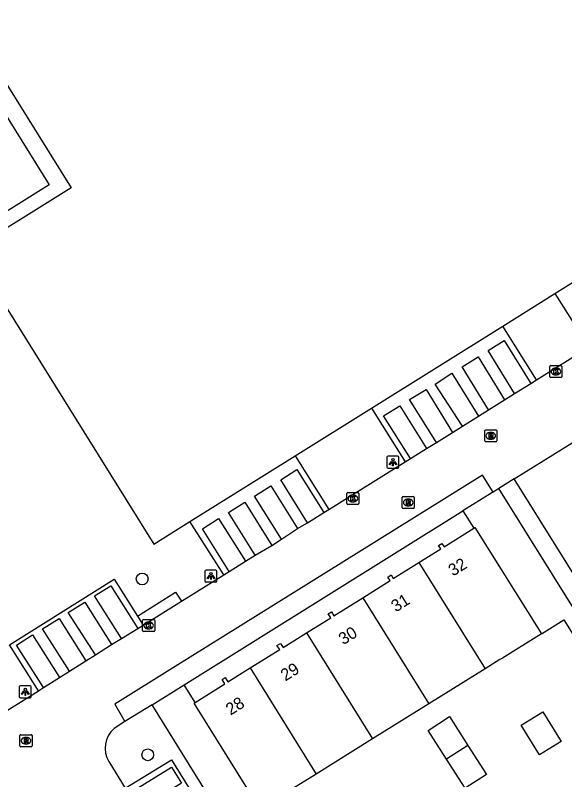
# Model space of a CAD drawing. Extents: x 159280 to 160375, y 384531 to 385872.
# Drawn here: x 159644.9 to 159690.5, y 385563.8 to 385627.3 of the extents above; entities that cross this region are included whole.
import ezdxf

# ---------------------------------------------------------------- set-up
doc = ezdxf.new("R2010")
doc.units = 0
for name, color, linetype in [('IMGEO_Boom', 7, 'Continuous'), ('IMGEO_Erf', 7, 'Continuous'), ('IMGEO_Groenvoorziening', 7, 'Continuous'), ('IMGEO_Kolk', 7, 'Continuous'), ('IMGEO_Lichtpunt', 7, 'Continuous'), ('IMGEO_Pand', 7, 'Continuous'), ('IMGEO_Pand_nummerreeks', 7, 'Continuous'), ('IMGEO_Parkeervlak_open', 7, 'Continuous'), ('IMGEO_Rijbaan_lokaal_open', 7, 'Continuous'), ('IMGEO_Rioolput', 7, 'Continuous'), ('IMGEO_Voetpad_open', 7, 'Continuous')]:
    doc.layers.add(name, color=color, linetype=linetype)

msp = doc.modelspace()

# ---------------------------------------------------------------- linework, layer by layer
at = {"layer": 'IMGEO_Boom'}
for centre in [(159655.439, 385580.496), (159655.902, 385565.887)]:
    msp.add_circle(centre, 0.489, dxfattribs=at)
at = {"layer": 'IMGEO_Erf'}
msp.add_lwpolyline([(159659.828, 385570.231), (159658.916, 385571.703)], dxfattribs=at)
at = {"layer": 'IMGEO_Groenvoorziening'}
for points in [[(159641.008, 385623.995), (159647.709, 385613.229), (159614.615, 385592.528), (159607.868, 385603.417), (159599.013, 385617.708), (159595.869, 385622.781), (159584.183, 385641.642), (159575.996, 385654.854), (159617.518, 385680.894), (159614.708, 385686.653), (159621.026, 385689.736), (159621.66, 385688.437), (159626.185, 385691.339), (159625.359, 385692.397), (159630.9, 385696.724), (159634.798, 385691.731), (159637.711, 385688.001), (159639.662, 385685.502)], [(159682.072, 385586.145), (159682.993, 385584.707)], [(159688.61, 385575.938), (159690.481, 385577.102), (159700.691, 385560.803)], [(159678.199, 385534.669), (159656.261, 385570.047)]]:
    msp.add_lwpolyline(points, dxfattribs=at)
at = {"layer": 'IMGEO_Kolk'}
for p, q in [((159689.314, 385597.301), (159689.314, 385598.153)), ((159689.389, 385598.227), (159690.241, 385598.227)), ((159690.315, 385598.153), (159690.315, 385597.301)), ((159689.802, 385598.007), (159689.827, 385598.007)), ((159690.241, 385597.227), (159689.389, 385597.227)), ((159689.825, 385597.447), (159689.8, 385597.447)), ((159672.442, 385586.754), (159672.442, 385587.606)), ((159672.517, 385587.68), (159673.369, 385587.68)), ((159672.93, 385587.46), (159672.955, 385587.46)), ((159673.443, 385587.606), (159673.443, 385586.754)), ((159672.953, 385586.9), (159672.928, 385586.9)), ((159673.369, 385586.68), (159672.517, 385586.68)), ((159655.474, 385576.206), (159655.474, 385577.058)), ((159655.549, 385577.132), (159656.401, 385577.132)), ((159655.962, 385576.912), (159655.987, 385576.912)), ((159656.475, 385577.058), (159656.475, 385576.206)), ((159656.401, 385576.132), (159655.549, 385576.132)), ((159655.985, 385576.352), (159655.96, 385576.352))]:
    msp.add_line(p, q, dxfattribs=at)
for points in [[(159689.314, 385597.301), (159689.314, 385598.153)], [(159689.389, 385598.227), (159690.241, 385598.227)], [(159690.315, 385598.153), (159690.315, 385597.301)], [(159689.635, 385597.927), (159689.758, 385597.927), (159689.758, 385597.776), (159689.888, 385597.927), (159690.052, 385597.927), (159689.906, 385597.776), (159690.059, 385597.527), (159689.907, 385597.527), (159689.822, 385597.691), (159689.758, 385597.624), (159689.758, 385597.527), (159689.635, 385597.527), (159689.635, 385597.927)], [(159690.241, 385597.227), (159689.389, 385597.227)], [(159672.442, 385586.754), (159672.442, 385587.606)], [(159672.517, 385587.68), (159673.369, 385587.68)], [(159672.763, 385587.38), (159672.886, 385587.38), (159672.886, 385587.229), (159673.016, 385587.38), (159673.18, 385587.38), (159673.034, 385587.229), (159673.187, 385586.98), (159673.035, 385586.98), (159672.95, 385587.144), (159672.886, 385587.077), (159672.886, 385586.98), (159672.763, 385586.98), (159672.763, 385587.38)], [(159673.443, 385587.606), (159673.443, 385586.754)], [(159673.369, 385586.68), (159672.517, 385586.68)], [(159655.474, 385576.206), (159655.474, 385577.058)], [(159655.549, 385577.132), (159656.401, 385577.132)], [(159655.795, 385576.832), (159655.918, 385576.832), (159655.918, 385576.681), (159656.048, 385576.832), (159656.212, 385576.832), (159656.066, 385576.681), (159656.219, 385576.432), (159656.067, 385576.432), (159655.982, 385576.596), (159655.918, 385576.529), (159655.918, 385576.432), (159655.795, 385576.432), (159655.795, 385576.832)], [(159656.475, 385577.058), (159656.475, 385576.206)], [(159656.401, 385576.132), (159655.549, 385576.132)]]:
    msp.add_lwpolyline(points, dxfattribs=at)
for centre, start, end in [((159689.391, 385598.151), 91.55205, 178.44795), ((159689.391, 385598.151), 91.55205, 178.44795), ((159690.239, 385598.151), 1.55205, 88.44795), ((159690.239, 385598.151), 1.55205, 88.44795), ((159689.391, 385597.303), 181.55205, 268.44795), ((159689.391, 385597.303), 181.55205, 268.44795), ((159690.239, 385597.303), 271.55205, 358.44795), ((159690.239, 385597.303), 271.55205, 358.44795), ((159672.519, 385587.604), 91.55205, 178.44795), ((159672.519, 385587.604), 91.55205, 178.44795), ((159673.367, 385587.604), 1.55205, 88.44795), ((159673.367, 385587.604), 1.55205, 88.44795), ((159672.519, 385586.756), 181.55205, 268.44795), ((159672.519, 385586.756), 181.55205, 268.44795), ((159673.367, 385586.756), 271.55205, 358.44795), ((159673.367, 385586.756), 271.55205, 358.44795), ((159655.551, 385577.056), 91.55205, 178.44795), ((159655.551, 385577.056), 91.55205, 178.44795), ((159656.399, 385577.056), 1.55205, 88.44795), ((159656.399, 385577.056), 1.55205, 88.44795), ((159655.551, 385576.208), 181.55205, 268.44795), ((159655.551, 385576.208), 181.55205, 268.44795), ((159656.399, 385576.208), 271.55205, 358.44795), ((159656.399, 385576.208), 271.55205, 358.44795)]:
    msp.add_arc(centre, 0.0765, start, end, dxfattribs=at)
for centre, major_axis, ratio, start_param, end_param in [((159689.801, 385597.727), (-0.387, 0.002), 0.722429, 4.712389, 7.853982), ((159689.826, 385597.727), (-0.39, 0.002), 0.717154, 1.570796, 4.712389), ((159672.929, 385587.18), (-0.387, 0.002), 0.722429, 4.712389, 7.853982), ((159672.954, 385587.18), (-0.39, 0.002), 0.717154, 1.570796, 4.712389), ((159655.961, 385576.632), (-0.387, 0.002), 0.722429, 4.712389, 7.853982), ((159655.986, 385576.632), (-0.39, 0.002), 0.717154, 1.570796, 4.712389)]:
    msp.add_ellipse(centre, major_axis=major_axis, ratio=ratio, start_param=start_param, end_param=end_param, dxfattribs=at)
at = {"layer": 'IMGEO_Lichtpunt'}
for p, q in [((159675.774, 385590.602), (159675.774, 385589.795)), ((159675.774, 385590.602), (159675.774, 385589.795)), ((159676.676, 385590.697), (159675.868, 385590.697)), ((159676.676, 385590.697), (159675.868, 385590.697)), ((159676.77, 385589.795), (159676.77, 385590.602)), ((159676.77, 385589.795), (159676.77, 385590.602)), ((159675.868, 385589.701), (159676.676, 385589.701)), ((159675.868, 385589.701), (159676.676, 385589.701)), ((159660.655, 385581.144), (159660.655, 385580.337)), ((159660.655, 385581.144), (159660.655, 385580.337)), ((159661.557, 385581.239), (159660.749, 385581.239)), ((159661.557, 385581.239), (159660.749, 385581.239)), ((159661.651, 385580.337), (159661.651, 385581.144)), ((159661.651, 385580.337), (159661.651, 385581.144)), ((159660.749, 385580.243), (159661.557, 385580.243)), ((159660.749, 385580.243), (159661.557, 385580.243)), ((159645.225, 385571.524), (159645.225, 385570.717)), ((159645.225, 385571.524), (159645.225, 385570.717)), ((159646.127, 385571.619), (159645.319, 385571.619)), ((159646.127, 385571.619), (159645.319, 385571.619)), ((159646.221, 385570.717), (159646.221, 385571.524)), ((159646.221, 385570.717), (159646.221, 385571.524)), ((159645.319, 385570.623), (159646.127, 385570.623)), ((159645.319, 385570.623), (159646.127, 385570.623))]:
    msp.add_line(p, q, dxfattribs=at)
for points in [[(159676.148, 385590.266), (159676.187, 385590.238), (159675.999, 385589.976), (159675.961, 385590.003), (159676.148, 385590.266)], [(159676.25, 385590.218), (159676.297, 385590.218), (159676.297, 385589.896), (159676.25, 385589.896), (159676.25, 385590.218)], [(159676.36, 385590.238), (159676.398, 385590.265), (159676.585, 385590.003), (159676.546, 385589.975), (159676.36, 385590.238)], [(159661.029, 385580.808), (159661.068, 385580.78), (159660.88, 385580.518), (159660.842, 385580.545), (159661.029, 385580.808)], [(159661.131, 385580.76), (159661.178, 385580.76), (159661.178, 385580.438), (159661.131, 385580.438), (159661.131, 385580.76)], [(159661.241, 385580.78), (159661.279, 385580.807), (159661.466, 385580.545), (159661.427, 385580.517), (159661.241, 385580.78)], [(159645.599, 385571.188), (159645.638, 385571.16), (159645.45, 385570.898), (159645.412, 385570.925), (159645.599, 385571.188)], [(159645.701, 385571.14), (159645.748, 385571.14), (159645.748, 385570.818), (159645.701, 385570.818), (159645.701, 385571.14)], [(159645.811, 385571.16), (159645.849, 385571.187), (159646.036, 385570.925), (159645.997, 385570.897), (159645.811, 385571.16)]]:
    msp.add_lwpolyline(points, dxfattribs=at)
for centre in [(159676.273, 385590.4), (159661.154, 385580.942), (159645.724, 385571.322)]:
    msp.add_circle(centre, 0.0994, dxfattribs=at)
for centre, start, end in [((159675.868, 385590.602), 90, 180), ((159675.868, 385590.602), 90, 180), ((159676.676, 385590.602), 0, 90), ((159676.676, 385590.602), 0, 90), ((159675.868, 385589.795), 180, 270), ((159675.868, 385589.795), 180, 270), ((159676.676, 385589.795), 270, 0), ((159676.676, 385589.795), 270, 360), ((159660.749, 385581.144), 90, 180), ((159660.749, 385581.144), 90, 180), ((159661.557, 385581.144), 0, 90), ((159661.557, 385581.144), 0, 90), ((159660.749, 385580.337), 180, 270), ((159660.749, 385580.337), 180, 270), ((159661.557, 385580.337), 270, 0), ((159661.557, 385580.337), 270, 360), ((159645.319, 385571.524), 90, 180), ((159645.319, 385571.524), 90, 180), ((159646.127, 385571.524), 0, 90), ((159646.127, 385571.524), 0, 90), ((159645.319, 385570.717), 180, 270), ((159645.319, 385570.717), 180, 270), ((159646.127, 385570.717), 270, 0), ((159646.127, 385570.717), 270, 360)]:
    msp.add_arc(centre, 0.0946, start, end, dxfattribs=at)
at = {"layer": 'IMGEO_Pand'}
for points in [[(159641.008, 385623.995), (159642.189, 385624.733), (159649.524, 385612.987), (159641.171, 385607.772), (159656.401, 385583.384), (159659.404, 385585.261)], [(159689.732, 385604.213), (159702.631, 385612.273)], [(159685.403, 385601.508), (159689.732, 385604.213)], [(159674.487, 385594.686), (159685.403, 385601.508)], [(159668.148, 385590.725), (159674.487, 385594.686)], [(159659.404, 385585.261), (159668.148, 385590.725)], [(159678.435, 385581.854), (159680.261, 385582.987), (159680.073, 385583.277), (159680.349, 385583.448), (159680.524, 385583.168), (159682.993, 385584.707)], [(159682.993, 385584.707), (159683.075, 385584.758), (159688.61, 385575.938)], [(159673.764, 385578.934), (159676.042, 385580.354), (159675.839, 385580.657), (159676.124, 385580.833), (159676.305, 385580.532), (159678.435, 385581.854)], [(159678.435, 385581.854), (159683.933, 385573.027)], [(159669.089, 385576.019), (159671.102, 385577.276), (159670.881, 385577.586), (159671.166, 385577.764), (159671.37, 385577.441), (159673.764, 385578.934)], [(159673.764, 385578.934), (159679.257, 385570.114)], [(159664.416, 385573.102), (159666.879, 385574.633), (159666.639, 385574.963), (159666.935, 385575.146), (159667.147, 385574.807), (159669.089, 385576.019)], [(159669.089, 385576.019), (159674.581, 385567.202)], [(159688.61, 385575.938), (159685.366, 385573.919), (159685.17, 385573.797), (159683.933, 385573.027)], [(159659.828, 385570.231), (159662.293, 385571.781), (159662.072, 385572.137), (159662.338, 385572.301), (159662.561, 385571.949), (159664.416, 385573.102)], [(159664.416, 385573.102), (159669.904, 385564.289)], [(159683.933, 385573.027), (159679.257, 385570.114)], [(159669.904, 385564.289), (159665.638, 385561.632), (159665.228, 385561.377), (159659.759, 385570.188), (159659.828, 385570.231)], [(159679.257, 385570.114), (159674.581, 385567.202)], [(159680.73, 385565.518), (159679.192, 385567.917), (159680.969, 385569.056), (159682.507, 385566.656)], [(159686.933, 385568.335), (159688.731, 385569.452), (159690.261, 385566.988), (159688.463, 385565.871), (159686.933, 385568.335)], [(159674.581, 385567.202), (159669.904, 385564.289)], [(159682.507, 385566.656), (159684.045, 385564.257), (159682.267, 385563.118), (159680.73, 385565.518)], [(159682.507, 385566.656), (159680.73, 385565.518)]]:
    msp.add_lwpolyline(points, dxfattribs=at)
at = {"layer": 'IMGEO_Parkeervlak_open'}
for points in [[(159708.371, 385553.532), (159686.358, 385588.808)], [(159707.085, 385552.735), (159685.075, 385588.008)]]:
    msp.add_lwpolyline(points, dxfattribs=at)
at = {"layer": 'IMGEO_Rijbaan_lokaal_open'}
for points in [[(159688.203, 385597.028), (159692.545, 385599.755)], [(159687.743, 385596.732), (159688.203, 385597.028)], [(159686.385, 385595.906), (159687.743, 385596.732)], [(159685.558, 385595.382), (159686.385, 385595.906)], [(159684.217, 385594.545), (159685.558, 385595.382)], [(159683.397, 385594.019), (159684.217, 385594.545)], [(159682.049, 385593.19), (159683.397, 385594.019)], [(159681.22, 385592.664), (159682.049, 385593.19)], [(159679.881, 385591.834), (159681.22, 385592.664)], [(159679.053, 385591.332), (159679.881, 385591.834)], [(159686.358, 385588.808), (159691.965, 385592.304)], [(159677.738, 385590.501), (159679.053, 385591.332)], [(159677.29, 385590.239), (159677.738, 385590.501)], [(159670.939, 385586.259), (159677.29, 385590.239)], [(159684.609, 385587.718), (159683.71, 385589.109), (159657.946, 385573.074), (159653.16, 385570.084), (159654.003, 385568.639)], [(159686.358, 385588.808), (159685.075, 385588.008)], [(159685.075, 385588.008), (159684.83, 385587.856), (159684.609, 385587.718)], [(159670.526, 385586.022), (159670.939, 385586.259)], [(159669.178, 385585.17), (159670.526, 385586.022)], [(159668.354, 385584.678), (159669.178, 385585.17)], [(159667.022, 385583.814), (159668.354, 385584.678)], [(159666.206, 385583.285), (159667.022, 385583.814)], [(159664.839, 385582.485), (159666.206, 385583.285)], [(159664.02, 385581.962), (159664.839, 385582.485)], [(159662.668, 385581.108), (159664.02, 385581.962)], [(159662.22, 385580.83), (159662.668, 385581.108)], [(159658.705, 385578.638), (159662.22, 385580.83)], [(159655.526, 385576.656), (159658.705, 385578.638)], [(159655.074, 385576.387), (159655.526, 385576.656)], [(159653.722, 385575.546), (159655.074, 385576.387)], [(159652.886, 385575.039), (159653.722, 385575.546)], [(159651.561, 385574.188), (159652.886, 385575.039)], [(159650.75, 385573.681), (159651.561, 385574.188)], [(159649.391, 385572.823), (159650.75, 385573.681)], [(159648.567, 385572.311), (159649.391, 385572.823)], [(159647.229, 385571.466), (159648.567, 385572.311)], [(159646.816, 385571.203), (159647.229, 385571.466)], [(159640.315, 385567.154), (159646.063, 385570.741), (159646.816, 385571.203)], [(159654.003, 385568.639), (159653.097, 385568.069)], [(159652.674, 385565.318), (159654.032, 385563.112)]]:
    msp.add_lwpolyline(points, dxfattribs=at)
msp.add_arc((159654.493, 385566.446), 2.14, 130.70248, 211.81459, dxfattribs=at)
at = {"layer": 'IMGEO_Rioolput'}
for p, q in [((159683.903, 385591.966), (159683.903, 385592.818)), ((159683.978, 385592.892), (159684.83, 385592.892)), ((159684.391, 385592.672), (159684.416, 385592.672)), ((159684.904, 385592.818), (159684.904, 385591.966)), ((159684.83, 385591.892), (159683.978, 385591.892)), ((159684.414, 385592.112), (159684.389, 385592.112)), ((159677.122, 385587.345), (159677.974, 385587.345)), ((159677.047, 385586.419), (159677.047, 385587.271)), ((159677.535, 385587.125), (159677.56, 385587.125)), ((159678.048, 385587.271), (159678.048, 385586.419)), ((159677.974, 385586.345), (159677.122, 385586.345)), ((159677.558, 385586.565), (159677.533, 385586.565)), ((159645.281, 385566.629), (159645.281, 385567.481)), ((159645.356, 385567.555), (159646.208, 385567.555)), ((159645.769, 385567.335), (159645.794, 385567.335)), ((159646.282, 385567.481), (159646.282, 385566.629)), ((159646.208, 385566.555), (159645.356, 385566.555)), ((159645.792, 385566.775), (159645.767, 385566.775))]:
    msp.add_line(p, q, dxfattribs=at)
for points in [[(159683.903, 385591.966), (159683.903, 385592.818)], [(159683.978, 385592.892), (159684.83, 385592.892)], [(159684.492, 385592.59), (159684.24, 385592.592), (159684.24, 385592.192)], [(159684.418, 385592.511), (159684.364, 385592.511), (159684.364, 385592.43)], [(159684.364, 385592.43), (159684.416, 385592.43)], [(159684.904, 385592.818), (159684.904, 385591.966)], [(159684.83, 385591.892), (159683.978, 385591.892)], [(159684.24, 385592.192), (159684.364, 385592.192), (159684.364, 385592.354), (159684.375, 385592.354)], [(159684.422, 385592.325), (159684.493, 385592.192), (159684.633, 385592.192), (159684.568, 385592.318)], [(159677.122, 385587.345), (159677.974, 385587.345)], [(159677.047, 385586.419), (159677.047, 385587.271)], [(159677.636, 385587.043), (159677.384, 385587.045), (159677.384, 385586.645)], [(159677.384, 385586.645), (159677.508, 385586.645), (159677.508, 385586.807), (159677.519, 385586.807)], [(159677.562, 385586.964), (159677.508, 385586.964), (159677.508, 385586.883)], [(159677.508, 385586.883), (159677.56, 385586.883)], [(159677.566, 385586.778), (159677.637, 385586.645), (159677.777, 385586.645), (159677.712, 385586.771)], [(159678.048, 385587.271), (159678.048, 385586.419)], [(159677.974, 385586.345), (159677.122, 385586.345)], [(159645.281, 385566.629), (159645.281, 385567.481)], [(159645.356, 385567.555), (159646.208, 385567.555)], [(159645.87, 385567.253), (159645.618, 385567.255), (159645.618, 385566.855)], [(159645.618, 385566.855), (159645.742, 385566.855), (159645.742, 385567.017), (159645.753, 385567.017)], [(159645.796, 385567.174), (159645.742, 385567.174), (159645.742, 385567.093)], [(159645.742, 385567.093), (159645.794, 385567.093)], [(159646.282, 385567.481), (159646.282, 385566.629)], [(159646.208, 385566.555), (159645.356, 385566.555)], [(159645.8, 385566.988), (159645.871, 385566.855), (159646.011, 385566.855), (159645.946, 385566.981)]]:
    msp.add_lwpolyline(points, dxfattribs=at)
for centre, radius, start, end in [((159683.98, 385592.816), 0.0765, 91.55205, 178.44795), ((159683.98, 385592.816), 0.0765, 91.55205, 178.44795), ((159684.4, 385592.619), 0.19, 274.7715, 282.96867), ((159684.424, 385592.415), 0.0964, 77.00612, 93.18647), ((159684.438, 385592.472), 0.0378, 276.66336, 79.67722), ((159684.491, 385592.48), 0.109, 350.36119, 89.41601), ((159684.489, 385592.48), 0.112, 277.58423, 350.98172), ((159684.828, 385592.816), 0.0765, 1.55205, 88.44795), ((159684.828, 385592.816), 0.0765, 1.55205, 88.44795), ((159683.98, 385591.968), 0.0765, 181.55205, 268.44795), ((159683.98, 385591.968), 0.0765, 181.55205, 268.44795), ((159684.374, 385592.301), 0.0533, 26.02933, 88.69889), ((159684.473, 385592.265), 0.108, 29.51342, 73.79051), ((159684.828, 385591.968), 0.0765, 271.55205, 358.44795), ((159684.828, 385591.968), 0.0765, 271.55205, 358.44795), ((159677.124, 385587.269), 0.0765, 91.55205, 178.44795), ((159677.124, 385587.269), 0.0765, 91.55205, 178.44795), ((159677.972, 385587.269), 0.0765, 1.55205, 88.44795), ((159677.972, 385587.269), 0.0765, 1.55205, 88.44795), ((159677.518, 385586.754), 0.0533, 26.02933, 88.69889), ((159677.544, 385587.072), 0.19, 274.7715, 282.96867), ((159677.568, 385586.868), 0.0964, 77.00612, 93.18647), ((159677.582, 385586.925), 0.0378, 276.66336, 79.67722), ((159677.635, 385586.933), 0.109, 350.36119, 89.41601), ((159677.633, 385586.933), 0.112, 277.58423, 350.98172), ((159677.617, 385586.718), 0.108, 29.51342, 73.79051), ((159677.124, 385586.421), 0.0765, 181.55205, 268.44795), ((159677.124, 385586.421), 0.0765, 181.55205, 268.44795), ((159677.972, 385586.421), 0.0765, 271.55205, 358.44795), ((159677.972, 385586.421), 0.0765, 271.55205, 358.44795), ((159645.358, 385567.479), 0.0765, 91.55205, 178.44795), ((159645.358, 385567.479), 0.0765, 91.55205, 178.44795), ((159645.752, 385566.964), 0.0533, 26.02933, 88.69889), ((159645.778, 385567.282), 0.19, 274.7715, 282.96867), ((159645.802, 385567.078), 0.0964, 77.00612, 93.18647), ((159645.816, 385567.135), 0.0378, 276.66336, 79.67722), ((159645.869, 385567.143), 0.109, 350.36119, 89.41601), ((159645.867, 385567.143), 0.112, 277.58423, 350.98172), ((159645.851, 385566.928), 0.108, 29.51342, 73.79051), ((159646.206, 385567.479), 0.0765, 1.55205, 88.44795), ((159646.206, 385567.479), 0.0765, 1.55205, 88.44795), ((159645.358, 385566.631), 0.0765, 181.55205, 268.44795), ((159645.358, 385566.631), 0.0765, 181.55205, 268.44795), ((159646.206, 385566.631), 0.0765, 271.55205, 358.44795), ((159646.206, 385566.631), 0.0765, 271.55205, 358.44795)]:
    msp.add_arc(centre, radius, start, end, dxfattribs=at)
for centre, major_axis, ratio, start_param, end_param in [((159684.39, 385592.392), (-0.387, 0.002), 0.722429, 4.712389, 7.853982), ((159684.415, 385592.392), (-0.39, 0.002), 0.717154, 1.570796, 4.712389), ((159677.534, 385586.845), (-0.387, 0.002), 0.722429, 4.712389, 7.853982), ((159677.559, 385586.845), (-0.39, 0.002), 0.717154, 1.570796, 4.712389), ((159645.768, 385567.055), (-0.387, 0.002), 0.722429, 4.712389, 7.853982), ((159645.793, 385567.055), (-0.39, 0.002), 0.717154, 1.570796, 4.712389)]:
    msp.add_ellipse(centre, major_axis=major_axis, ratio=ratio, start_param=start_param, end_param=end_param, dxfattribs=at)
at = {"layer": 'IMGEO_Voetpad_open'}
for points in [[(159689.732, 385604.213), (159692.545, 385599.755)], [(159688.203, 385597.028), (159685.403, 385601.508)], [(159686.385, 385595.906), (159684.174, 385599.475), (159685.525, 385600.312), (159687.743, 385596.732)], [(159684.217, 385594.545), (159682.019, 385598.12), (159683.355, 385598.946), (159685.558, 385595.382)], [(159682.049, 385593.19), (159679.787, 385596.684), (159681.179, 385597.59), (159683.397, 385594.019)], [(159679.881, 385591.834), (159677.652, 385595.402), (159679.029, 385596.227), (159681.22, 385592.664)], [(159674.487, 385594.686), (159677.29, 385590.239)], [(159677.738, 385590.501), (159675.489, 385594.052), (159676.836, 385594.891), (159679.053, 385591.332)], [(159668.148, 385590.725), (159670.939, 385586.259)], [(159669.178, 385585.17), (159666.959, 385588.744), (159668.292, 385589.585), (159670.526, 385586.022)], [(159667.022, 385583.814), (159664.783, 385587.378), (159666.124, 385588.227), (159668.354, 385584.678)], [(159684.609, 385587.718), (159684.49, 385587.644), (159682.072, 385586.145)], [(159664.839, 385582.485), (159662.603, 385586.018), (159663.969, 385586.867), (159666.206, 385583.285)], [(159658.916, 385571.703), (159682.072, 385586.145)], [(159662.668, 385581.108), (159660.451, 385584.665), (159661.787, 385585.513), (159664.02, 385581.962)], [(159662.22, 385580.83), (159659.404, 385585.261)], [(159646.816, 385571.203), (159644.404, 385575.03), (159653.109, 385580.474), (159655.055, 385577.4)], [(159653.722, 385575.546), (159651.467, 385579.091), (159652.832, 385579.923), (159655.074, 385576.387)], [(159655.055, 385577.4), (159658.216, 385579.411), (159658.705, 385578.638)], [(159651.561, 385574.188), (159649.287, 385577.702), (159650.677, 385578.573), (159652.886, 385575.039)], [(159649.391, 385572.823), (159647.154, 385576.354), (159648.527, 385577.221), (159650.75, 385573.681)], [(159655.055, 385577.4), (159655.526, 385576.656)], [(159647.229, 385571.466), (159644.983, 385575.006), (159646.325, 385575.861), (159648.567, 385572.311)], [(159656.261, 385570.047), (159658.916, 385571.703)], [(159656.261, 385570.047), (159654.003, 385568.639)], [(159654.032, 385563.112), (159657.875, 385565.476), (159663.287, 385556.745), (159659.447, 385554.394)], [(159654.332, 385562.657), (159657.884, 385564.866), (159658.708, 385563.516), (159655.153, 385561.326)]]:
    msp.add_lwpolyline(points, dxfattribs=at)

# ---------------------------------------------------------------- texts
at = {"layer": 'IMGEO_Pand_nummerreeks'}
for s, rotation, p in [('32', 31.93667, (159681.266, 385580.685)), ('31', 31.9424, (159676.519, 385577.706)), ('30', 31.9424, (159672.149, 385574.981)), ('29', 31.86218, (159667.336, 385571.973)), ('28', 32.16012, (159662.78, 385569.133))]:
    msp.add_text(s, height=1, rotation=rotation, dxfattribs=at).set_placement(p)

doc.saveas('drawing.dxf')
